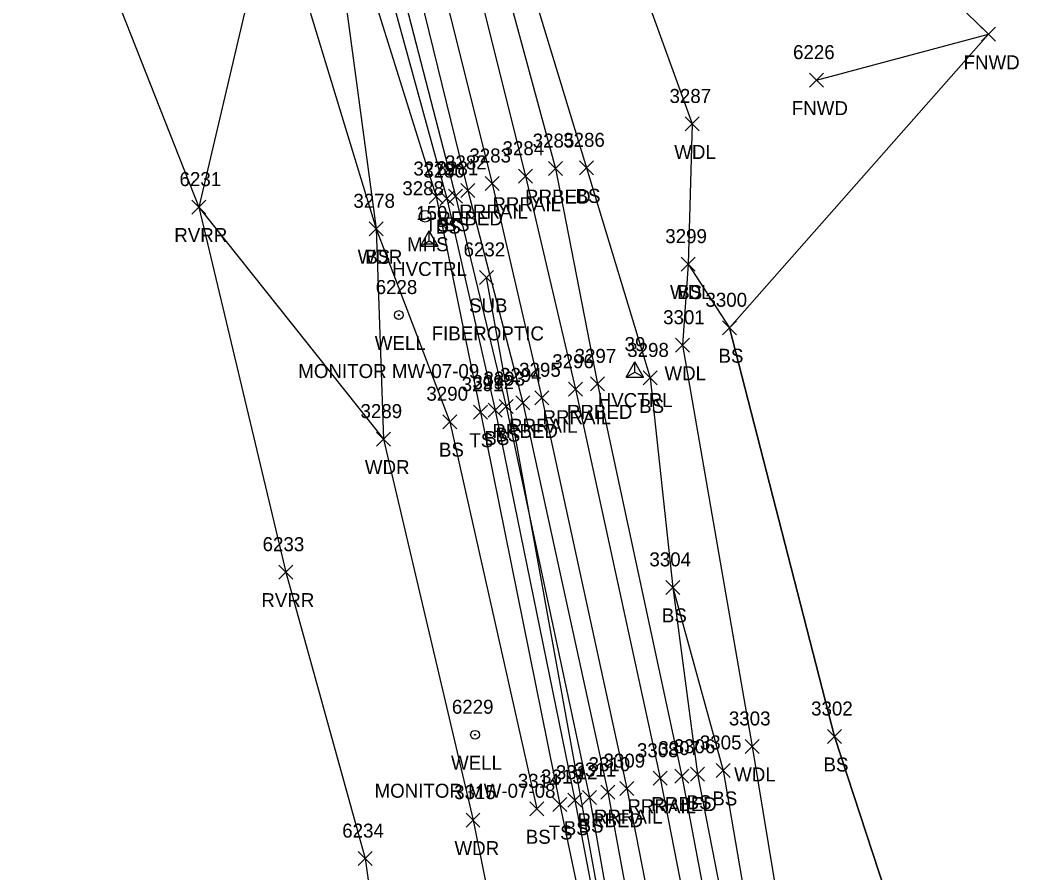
# Model space of a CAD drawing. Extents: x 1462668 to 1465147, y 550359 to 557351.
# Drawn here: x 1464839.5 to 1464985.2, y 551923.8 to 552045.5 of the extents above; entities that cross this region are included whole.
import ezdxf

# ---------------------------------------------------------------- set-up
doc = ezdxf.new("R2010")
doc.units = 0
for name, color, linetype in [('C_A', 7, 'Continuous'), ('C_I', 7, 'Continuous'), ('CPSM', 7, 'Continuous'), ('L_A', 7, 'Continuous'), ('L_I', 7, 'Continuous'), ('L_TIC', 7, 'Continuous'), ('LAWA', 7, 'Continuous'), ('LAWE', 7, 'Continuous'), ('LELB', 7, 'Continuous'), ('Level 6', 7, 'Continuous'), ('LFNC', 7, 'Continuous'), ('R_A', 7, 'Continuous'), ('R_I', 7, 'Continuous'), ('R_TIC', 7, 'Continuous'), ('RR', 7, 'Continuous'), ('RRB', 7, 'Continuous'), ('U_A', 7, 'Continuous'), ('U_C', 7, 'Continuous'), ('U_I', 7, 'Continuous'), ('U_TIC', 7, 'Continuous'), ('USMH', 7, 'Continuous'), ('UUU', 7, 'Continuous'), ('UWW', 7, 'Continuous')]:
    doc.layers.add(name, color=color, linetype=linetype)

msp = doc.modelspace()

# ---------------------------------------------------------------- linework, layer by layer
at = {"layer": 'CPSM'}
for p, q in [((1464896.69, 552013.28), (1464897.94, 552015.44)), ((1464899.19, 552013.28), (1464897.94, 552015.44)), ((1464897.94, 552014), (1464897.94, 552015.44)), ((1464896.69, 552013.28), (1464897.94, 552014)), ((1464897.94, 552014), (1464897.94, 552014)), ((1464897.94, 552014), (1464899.19, 552013.28)), ((1464896.69, 552013.28), (1464899.19, 552013.28)), ((1464926.07, 551994.55), (1464927.32, 551996.72)), ((1464928.57, 551994.55), (1464927.32, 551996.72)), ((1464927.32, 551995.27), (1464927.32, 551996.72)), ((1464926.07, 551994.55), (1464927.32, 551995.27)), ((1464927.32, 551995.27), (1464927.32, 551995.27)), ((1464927.32, 551995.27), (1464928.57, 551994.55)), ((1464926.07, 551994.55), (1464928.57, 551994.55))]:
    msp.add_line(p, q, dxfattribs=at)
at = {"layer": 'L_TIC'}
for points in [[(1464976.84, 552042.53), (1464978.84, 552044.53)], [(1464978.84, 552042.53), (1464976.84, 552044.53)], [(1464952.29, 552035.98), (1464954.29, 552037.98)], [(1464954.29, 552035.98), (1464952.29, 552037.98)], [(1464934.53, 552029.72), (1464936.53, 552031.72)], [(1464936.53, 552029.72), (1464934.53, 552031.72)], [(1464919.4, 552023.45), (1464921.4, 552025.45)], [(1464921.4, 552023.45), (1464919.4, 552025.45)], [(1464897.94, 552019.35), (1464899.94, 552021.35)], [(1464899.94, 552019.35), (1464897.94, 552021.35)], [(1464899.43, 552019.06), (1464901.43, 552021.06)], [(1464901.43, 552019.06), (1464899.43, 552021.06)], [(1464900.68, 552019.39), (1464902.68, 552021.39)], [(1464902.68, 552019.39), (1464900.68, 552021.39)], [(1464863.99, 552017.84), (1464865.99, 552019.84)], [(1464865.99, 552017.84), (1464863.99, 552019.84)], [(1464889.35, 552014.74), (1464891.35, 552016.74)], [(1464891.35, 552014.74), (1464889.35, 552016.74)], [(1464889.35, 552014.74), (1464891.35, 552016.74)], [(1464891.35, 552014.74), (1464889.35, 552016.74)], [(1464933.94, 552009.69), (1464935.94, 552011.69)], [(1464935.94, 552009.69), (1464933.94, 552011.69)], [(1464933.94, 552009.69), (1464935.94, 552011.69)], [(1464935.94, 552009.69), (1464933.94, 552011.69)], [(1464939.83, 552000.6), (1464941.83, 552002.6)], [(1464941.83, 552000.6), (1464939.83, 552002.6)], [(1464933.13, 551998.11), (1464935.13, 552000.11)], [(1464935.13, 551998.11), (1464933.13, 552000.11)], [(1464928.49, 551993.43), (1464930.49, 551995.43)], [(1464930.49, 551993.43), (1464928.49, 551995.43)], [(1464904.26, 551988.54), (1464906.26, 551990.54)], [(1464906.26, 551988.54), (1464904.26, 551990.54)], [(1464906.37, 551988.84), (1464908.37, 551990.84)], [(1464908.37, 551988.84), (1464906.37, 551990.84)], [(1464907.94, 551989.33), (1464909.94, 551991.33)], [(1464909.94, 551989.33), (1464907.94, 551991.33)], [(1464899.88, 551987.18), (1464901.88, 551989.18)], [(1464901.88, 551987.18), (1464899.88, 551989.18)], [(1464890.38, 551984.69), (1464892.38, 551986.69)], [(1464892.38, 551984.69), (1464890.38, 551986.69)], [(1464876.43, 551965.68), (1464878.43, 551967.68)], [(1464878.43, 551965.68), (1464876.43, 551967.68)], [(1464931.74, 551963.51), (1464933.74, 551965.51)], [(1464933.74, 551963.51), (1464931.74, 551965.51)], [(1464931.74, 551963.51), (1464933.74, 551965.51)], [(1464933.74, 551963.51), (1464931.74, 551965.51)], [(1464954.84, 551942.2), (1464956.84, 551944.2)], [(1464956.84, 551942.2), (1464954.84, 551944.2)], [(1464943.1, 551940.78), (1464945.1, 551942.78)], [(1464945.1, 551940.78), (1464943.1, 551942.78)], [(1464935.27, 551936.8), (1464937.27, 551938.8)], [(1464937.27, 551936.8), (1464935.27, 551938.8)], [(1464938.95, 551937.35), (1464940.95, 551939.35)], [(1464940.95, 551937.35), (1464938.95, 551939.35)], [(1464917.72, 551933.1), (1464919.72, 551935.1)], [(1464919.72, 551933.1), (1464917.72, 551935.1)], [(1464919.83, 551933.47), (1464921.83, 551935.47)], [(1464921.83, 551933.47), (1464919.83, 551935.47)], [(1464912.29, 551931.87), (1464914.29, 551933.87)], [(1464914.29, 551931.87), (1464912.29, 551933.87)], [(1464915.61, 551932.48), (1464917.61, 551934.48)], [(1464917.61, 551932.48), (1464915.61, 551934.48)], [(1464903.19, 551930.25), (1464905.19, 551932.25)], [(1464905.19, 551930.25), (1464903.19, 551932.25)], [(1464887.8, 551924.75), (1464889.8, 551926.75)], [(1464889.8, 551924.75), (1464887.8, 551926.75)]]:
    msp.add_lwpolyline(points, dxfattribs=at)
at = {"layer": 'LAWA'}
for points in [[(1464880.61, 552193.03), (1464893.01, 552155), (1464895.87, 552144.61), (1464904.36, 552119.03), (1464918.93, 552076.52), (1464935.53, 552030.72), (1464934.94, 552010.69), (1464934.13, 551999.11), (1464944.1, 551941.78), (1464954.1, 551881.12), (1464961.11, 551847.18), (1464964.89, 551825.8), (1464985.17, 551830.5)], [(1464822.09, 552191.13), (1464831.12, 552181.23), (1464846.09, 552139.32), (1464854.39, 552125.41), (1464854.76, 552118.31), (1464855.52, 552116.35), (1464856.41, 552111.99), (1464857.4, 552108.26), (1464864.21, 552098.99), (1464865.55, 552089.93), (1464875.65, 552064.09), (1464890.35, 552015.74), (1464891.38, 551985.69), (1464904.19, 551931.25), (1464914.21, 551881.52), (1464914.12, 551876.9), (1464914.48, 551872.2), (1464915.57, 551866.45), (1464918.59, 551841.12), (1464926.38, 551805.64), (1464933.4, 551771.25), (1464941.84, 551717.47), (1464938.82, 551676.13)]]:
    msp.add_lwpolyline(points, dxfattribs=at)
at = {"layer": 'LAWE'}
msp.add_lwpolyline([(1464759.61, 552202.79), (1464780.25, 552180.44), (1464803.55, 552143.82), (1464844.87, 552069.94), (1464864.99, 552018.84), (1464877.43, 551966.68), (1464888.8, 551925.75), (1464895.94, 551874.4), (1464909.19, 551813.8), (1464921.74, 551738.63), (1464922.14, 551696.64), (1464920.4, 551669.35), (1464907.69, 551643.72), (1464887.99, 551607.68), (1464886.95, 551593.62), (1464873.85, 551575.88)], dxfattribs=at)
at = {"layer": 'LELB'}
for points in [[(1464857.07, 552242.46), (1464865.2, 552212.96), (1464870.97, 552191.58), (1464885.97, 552152.01), (1464894.04, 552116.37), (1464905.76, 552072.72), (1464920.4, 552024.45), (1464929.49, 551994.43), (1464932.74, 551964.51), (1464936.27, 551937.8), (1464947, 551882.99), (1464947.49, 551881.01), (1464947.73, 551877.32), (1464953.66, 551846.69), (1464959.08, 551811.5), (1464964.3, 551776.72), (1464969.19, 551734.92), (1464970.84, 551722.67), (1464975.54, 551682.83), (1464978.03, 551647.86), (1464981.7, 551599.51)], [(1464841.77, 552238.45), (1464846.31, 552215.69), (1464847.25, 552212.76), (1464849.98, 552207.37), (1464857.98, 552186.5), (1464868.5, 552146.92), (1464872.78, 552131.98), (1464875.54, 552118.94), (1464878.73, 552113.8), (1464883.37, 552094.34), (1464889.29, 552068.33), (1464901.68, 552020.39), (1464908.94, 551990.33), (1464920.83, 551934.47), (1464930.04, 551882.58), (1464931.82, 551870.06), (1464936.46, 551843.74), (1464941.82, 551807.96), (1464946.97, 551773.69), (1464953.53, 551717.46), (1464958.24, 551678.97), (1464961.44, 551645.4), (1464964.55, 551597.85), (1464966.73, 551546.97)], [(1464856.41, 552111.99), (1464869.05, 552115.12), (1464874.45, 552115.02), (1464880.29, 552093.34), (1464887.37, 552067.85), (1464900.43, 552020.06), (1464907.37, 551989.84), (1464918.72, 551934.1), (1464928.62, 551882.31), (1464926.15, 551877.25), (1464914.12, 551876.9)], [(1464857.4, 552108.26), (1464868.05, 552112.15), (1464873.54, 552110.05), (1464873.56, 552106.23), (1464876.53, 552092.15), (1464884.39, 552066.81), (1464898.94, 552020.35), (1464905.26, 551989.54), (1464916.61, 551933.48), (1464927.24, 551883), (1464926.2, 551879.31), (1464914.21, 551881.52)], [(1464883.54, 552066.3), (1464890.35, 552015.74), (1464900.88, 551988.18), (1464913.29, 551932.87)], [(1464934.94, 552010.69), (1464940.83, 552001.6), (1464955.84, 551943.2), (1464974.99, 551884.78), (1464983.42, 551852.54)], [(1464932.74, 551964.51), (1464939.95, 551938.35), (1464949.3, 551883.87), (1464949.7, 551879.39), (1464955.19, 551846.85)]]:
    msp.add_lwpolyline(points, dxfattribs=at)
at = {"layer": 'Level 6'}
for points in [[(1464985.17, 551830.5), (1464983.42, 551852.54), (1464974.99, 551884.78), (1464955.84, 551943.2), (1464940.83, 552001.6), (1464977.84, 552043.53), (1464965.15, 552055.92), (1464930.69, 552117.79), (1464927.46, 552150.18), (1464907.14, 552143.19), (1464905.9, 552147.55), (1464897.28, 552152.3), (1464893.01, 552155), (1464884.88, 552195.8), (1464882.71, 552216.97), (1464872.17, 552241.98), (1464868.42, 552270.27)], [(1464875.65, 552064.09), (1464864.99, 552018.84), (1464891.38, 551985.69), (1464904.19, 551931.25), (1464914.21, 551881.52), (1464914.12, 551876.9), (1464914.48, 551872.2), (1464915.57, 551866.45), (1464918.59, 551841.12), (1464926.38, 551805.64)]]:
    msp.add_lwpolyline(points, dxfattribs=at)
at = {"layer": 'LFNC'}
msp.add_lwpolyline([(1464953.29, 552036.98), (1464977.84, 552043.53)], dxfattribs=at)
at = {"layer": 'R_TIC'}
for points in [[(1464910.67, 552022.25), (1464912.67, 552024.25)], [(1464912.67, 552022.25), (1464910.67, 552024.25)], [(1464914.98, 552023.34), (1464916.98, 552025.34)], [(1464916.98, 552023.34), (1464914.98, 552025.34)], [(1464905.93, 552021.21), (1464907.93, 552023.21)], [(1464907.93, 552021.21), (1464905.93, 552023.21)], [(1464902.45, 552020.23), (1464904.45, 552022.23)], [(1464904.45, 552020.23), (1464902.45, 552022.23)], [(1464917.83, 551991.82), (1464919.83, 551993.82)], [(1464919.83, 551991.82), (1464917.83, 551993.82)], [(1464920.97, 551992.58), (1464922.97, 551994.58)], [(1464922.97, 551992.58), (1464920.97, 551994.58)], [(1464910.32, 551989.86), (1464912.32, 551991.86)], [(1464912.32, 551989.86), (1464910.32, 551991.86)], [(1464913.04, 551990.6), (1464915.04, 551992.6)], [(1464915.04, 551990.6), (1464913.04, 551992.6)], [(1464929.96, 551936.24), (1464931.96, 551938.24)], [(1464931.96, 551936.24), (1464929.96, 551938.24)], [(1464933.02, 551936.54), (1464935.02, 551938.54)], [(1464935.02, 551936.54), (1464933.02, 551938.54)], [(1464925.18, 551934.75), (1464927.18, 551936.75)], [(1464927.18, 551934.75), (1464925.18, 551936.75)], [(1464922.48, 551934.24), (1464924.48, 551936.24)], [(1464924.48, 551934.24), (1464922.48, 551936.24)]]:
    msp.add_lwpolyline(points, dxfattribs=at)
at = {"layer": 'RR'}
for points in [[(1464852.02, 552240.97), (1464860.95, 552211.03), (1464867.46, 552189.38), (1464878.56, 552150.33), (1464888.65, 552114.07), (1464899.65, 552071.44), (1464911.67, 552023.25), (1464918.83, 551992.82), (1464930.96, 551937.24), (1464942.41, 551878.48), (1464948.1, 551846.23), (1464953.71, 551810.6), (1464958.79, 551776.33), (1464965.84, 551719.17), (1464969.85, 551681.61), (1464973.05, 551646.9), (1464976.54, 551599.09), (1464979.47, 551547.89)], [(1464847.44, 552239.37), (1464856.38, 552209.51), (1464862.72, 552188.03), (1464873.7, 552148.91), (1464883.83, 552112.83), (1464894.99, 552070.02), (1464906.93, 552022.21), (1464914.04, 551991.6), (1464926.18, 551935.75), (1464937.52, 551877.85), (1464943.21, 551844.78), (1464948.86, 551809.48), (1464953.8, 551775.61), (1464961, 551718.49), (1464964.95, 551680.7), (1464968.01, 551645.82), (1464971.72, 551598.58), (1464974.51, 551547.48)]]:
    msp.add_lwpolyline(points, dxfattribs=at)
at = {"layer": 'RRB'}
for points in [[(1464855.42, 552240.92), (1464863.56, 552211.63), (1464869.45, 552190.9), (1464882.08, 552151.37), (1464891.39, 552115.24), (1464902.98, 552072.31), (1464915.98, 552024.34), (1464921.97, 551993.58), (1464934.02, 551937.54), (1464944.85, 551880.38), (1464951, 551846.61), (1464956.76, 551811.21), (1464961.88, 551776.42), (1464968.85, 551719.75), (1464973.23, 551681.78), (1464976.32, 551647.69), (1464979.27, 551599.53)], [(1464844.83, 552239.1), (1464853.12, 552208.57), (1464859.71, 552187.12), (1464871.12, 552147.96), (1464880.11, 552112.88), (1464891.67, 552069.24), (1464903.45, 552021.23), (1464911.32, 551990.86), (1464923.48, 551935.24), (1464934.18, 551877.16), (1464939.94, 551844.74), (1464945.92, 551808.83), (1464950.76, 551774.65), (1464957.7, 551718.03), (1464961.72, 551680.01), (1464964.73, 551645.56), (1464968.39, 551597.95), (1464970.75, 551547.2)]]:
    msp.add_lwpolyline(points, dxfattribs=at)
at = {"layer": 'U_TIC'}
for points in [[(1464905.14, 552007.8), (1464907.14, 552009.8)], [(1464907.14, 552007.8), (1464905.14, 552009.8)]]:
    msp.add_lwpolyline(points, dxfattribs=at)
at = {"layer": 'USMH'}
for p, q in [((1464897.35, 552017.53), (1464897.35, 552017.53)), ((1464898.18, 552017.53), (1464898.18, 552017.53))]:
    msp.add_line(p, q, dxfattribs=at)
msp.add_circle((1464897.35, 552017.53), 0.833, dxfattribs=at)
at = {"layer": 'UUU'}
msp.add_lwpolyline([(1464927.6, 551890.41), (1464906.14, 552008.8)], dxfattribs=at)
at = {"layer": 'UWW'}
for centre, radius in [((1464893.59, 552003.42), 0.625), ((1464893.59, 552003.42), 0.0833), ((1464904.48, 551943.45), 0.625), ((1464904.48, 551943.45), 0.0833)]:
    msp.add_circle(centre, radius, dxfattribs=at)

# ---------------------------------------------------------------- texts
at = {"layer": 'C_A'}
for p in [(1464892.63, 552009), (1464922.01, 551990.27)]:
    msp.add_text('HVCTRL', height=2, dxfattribs=at).set_placement(p)
at = {"layer": 'C_I'}
for s, p in [('150', (1464896.06, 552017)), ('39', (1464925.85, 551998.27))]:
    msp.add_text(s, height=2, dxfattribs=at).set_placement(p)
at = {"layer": 'L_A'}
for s, p in [('FNWD', (1464974.3, 552038.53)), ('FNWD', (1464949.75, 552031.98)), ('WDL', (1464932.95, 552025.72)), ('BS', (1464918.84, 552019.45)), ('TS', (1464897.35, 552015.35)), ('BS', (1464898.87, 552015.06)), ('BS', (1464900.12, 552015.39)), ('RVRR', (1464861.5, 552013.84)), ('WDR', (1464887.71, 552010.74)), ('BS', (1464888.79, 552010.74)), ('WDL', (1464932.35, 552005.69)), ('BS', (1464933.38, 552005.69)), ('BS', (1464939.27, 551996.6)), ('WDL', (1464931.55, 551994.11)), ('BS', (1464927.93, 551989.43)), ('TS', (1464903.67, 551984.54)), ('BS', (1464905.81, 551984.84)), ('BS', (1464907.38, 551985.33)), ('BS', (1464899.32, 551983.18)), ('WDR', (1464888.74, 551980.69)), ('RVRR', (1464873.94, 551961.68)), ('BS', (1464931.18, 551959.51)), ('BS', (1464931.18, 551959.51)), ('BS', (1464954.28, 551938.2)), ('WDL', (1464941.51, 551936.78)), ('BS', (1464938.39, 551933.35)), ('BS', (1464934.71, 551932.8)), ('BS', (1464917.16, 551929.1)), ('BS', (1464919.27, 551929.47)), ('BS', (1464911.73, 551927.87)), ('TS', (1464915.01, 551928.48)), ('WDR', (1464901.55, 551926.25))]:
    msp.add_text(s, height=2, dxfattribs=at).set_placement(p)
at = {"layer": 'L_I'}
for s, p in [('6226', (1464949.93, 552039.98)), ('3287', (1464932.27, 552033.72)), ('3286', (1464917.08, 552027.45)), ('3279', (1464895.67, 552023.35)), ('3281', (1464898.99, 552023.39)), ('3280', (1464897.08, 552023.06)), ('6231', (1464862.25, 552021.84)), ('3278', (1464887.09, 552018.74)), ('3278', (1464887.09, 552018.74)), ('3299', (1464931.67, 552013.69)), ('3299', (1464931.67, 552013.69)), ('3300', (1464937.41, 552004.6)), ('3301', (1464931.36, 552002.11)), ('3298', (1464926.23, 551997.43)), ('3292', (1464904.11, 551992.84)), ('3293', (1464905.68, 551993.33)), ('3291', (1464902.57, 551992.54)), ('3290', (1464897.53, 551991.18)), ('3289', (1464888.11, 551988.69)), ('6233', (1464874.12, 551969.68)), ('3304', (1464929.4, 551967.51)), ('3304', (1464929.4, 551967.51)), ('3302', (1464952.51, 551946.2)), ('3303', (1464940.76, 551944.78)), ('3306', (1464932.88, 551940.8)), ('3305', (1464936.61, 551941.35)), ('3311', (1464918.7, 551937.47)), ('3313', (1464913.91, 551936.48)), ('3312', (1464916.03, 551937.1)), ('3314', (1464910.59, 551935.87)), ('3315', (1464901.5, 551934.25)), ('6234', (1464885.5, 551928.75))]:
    msp.add_text(s, height=2, dxfattribs=at).set_placement(p)
at = {"layer": 'R_A'}
for s, p in [('RRBED', (1464911.63, 552019.34)), ('RRRAIL', (1464906.96, 552018.25)), ('RRBED', (1464899.09, 552016.23)), ('RRRAIL', (1464902.23, 552017.21)), ('RRBED', (1464917.61, 551988.58)), ('RRRAIL', (1464914.12, 551987.82)), ('RRBED', (1464906.96, 551985.86)), ('RRRAIL', (1464909.33, 551986.6)), ('RRRAIL', (1464926.25, 551932.24)), ('RRBED', (1464929.67, 551932.54)), ('RRBED', (1464919.13, 551930.24)), ('RRRAIL', (1464921.47, 551930.75))]:
    msp.add_text(s, height=2, dxfattribs=at).set_placement(p)
at = {"layer": 'R_I'}
for s, p in [('3284', (1464908.41, 552026.25)), ('3285', (1464912.72, 552027.34)), ('3283', (1464903.67, 552025.21)), ('3282', (1464900.19, 552024.23)), ('3296', (1464915.52, 551995.82)), ('3297', (1464918.71, 551996.58)), ('3295', (1464910.78, 551994.6)), ('3294', (1464908.06, 551993.86)), ('3307', (1464930.68, 551940.54)), ('3308', (1464927.62, 551940.24)), ('3310', (1464920.7, 551938.24)), ('3309', (1464922.84, 551938.75))]:
    msp.add_text(s, height=2, dxfattribs=at).set_placement(p)
at = {"layer": 'U_A'}
for s, p in [('MHS', (1464894.77, 552012.53)), ('SUB', (1464903.62, 552003.8)), ('WELL', (1464890.15, 551998.42)), ('WELL', (1464901.05, 551938.45))]:
    msp.add_text(s, height=2, dxfattribs=at).set_placement(p)
at = {"layer": 'U_C'}
for s, p in [('FIBEROPTIC', (1464898.28, 551999.8)), ('MONITOR MW-07-09', (1464879.22, 551994.42)), ('MONITOR MW-07-08', (1464890.12, 551934.45))]:
    msp.add_text(s, height=2, dxfattribs=at).set_placement(p)
at = {"layer": 'U_I'}
for s, p in [('3288', (1464894.09, 552020.53)), ('6232', (1464902.84, 552011.8)), ('6228', (1464890.28, 552006.42)), ('6229', (1464901.17, 551946.45))]:
    msp.add_text(s, height=2, dxfattribs=at).set_placement(p)

doc.saveas('drawing.dxf')
